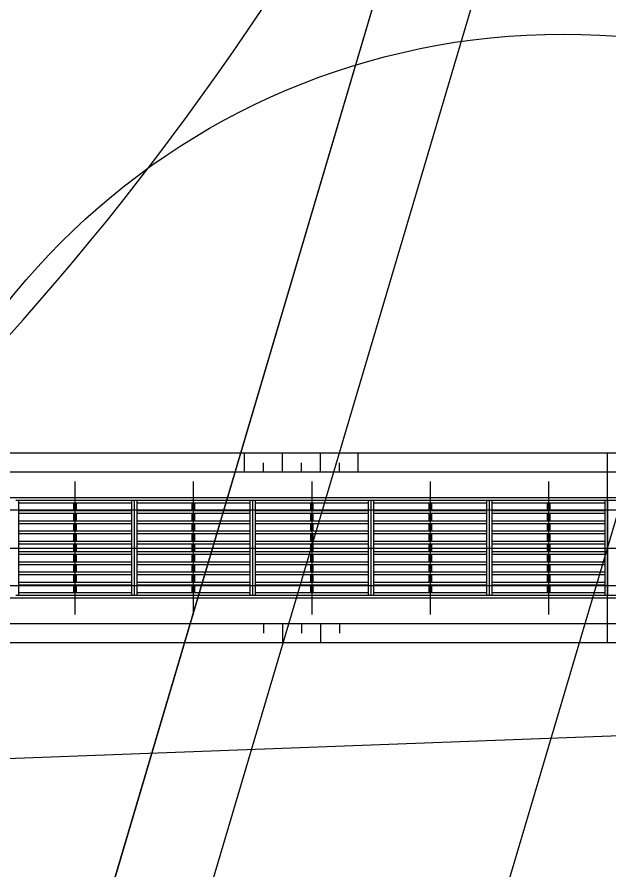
# Model space of a CAD drawing. Extents: x -510185 to -506993, y -1126306 to -1123642.
# Drawn here: x -509946.875 to -509943.75, y -1125306.563 to -1125302.064 of the extents above; entities that cross this region are included whole.
import ezdxf

# ---------------------------------------------------------------- set-up
doc = ezdxf.new("R2010")
doc.units = 0
for name, color, linetype in [('návrh', 7, 'Continuous'), ('parcelni hranice', 7, 'Continuous'), ('u_cesta19', 7, 'Continuous'), ('u_osa19', 7, 'Continuous')]:
    doc.layers.add(name, color=color, linetype=linetype)

msp = doc.modelspace()

# ---------------------------------------------------------------- linework, layer by layer
at = {"layer": 'návrh'}
for radius in [7.5, 3.75]:
    msp.add_circle((-509943.9921, -1125305.9038), radius, dxfattribs=at)
at = {"layer": 'parcelni hranice'}
msp.add_line((-509933.08, -1125305.46), (-509960.43, -1125306.48), dxfattribs=at)
at = {"layer": 'u_cesta19'}
for p, q in [((-509936.0324, -1125304.3647), (-509951.4824, -1125304.3647)), ((-509945.6738, -1125304.4647), (-509945.6738, -1125304.3647)), ((-509945.4738, -1125304.4647), (-509945.4738, -1125304.3647)), ((-509945.2738, -1125304.4647), (-509945.2738, -1125304.3647)), ((-509945.0738, -1125304.4647), (-509945.0738, -1125304.3647)), ((-509943.7574, -1125305.3647), (-509943.7574, -1125304.3647)), ((-509945.5738, -1125304.4647), (-509945.5738, -1125304.4147)), ((-509945.3738, -1125304.4647), (-509945.3738, -1125304.4147)), ((-509945.1738, -1125304.4647), (-509945.1738, -1125304.4147)), ((-509936.0324, -1125304.4647), (-509951.4824, -1125304.4647)), ((-509946.5699, -1125304.5147), (-509946.5699, -1125305.2147)), ((-509945.9449, -1125304.5147), (-509945.9449, -1125305.2147)), ((-509945.3199, -1125304.5147), (-509945.3199, -1125305.2147)), ((-509944.6949, -1125304.5147), (-509944.6949, -1125305.2147)), ((-509944.0699, -1125304.5147), (-509944.0699, -1125305.2147)), ((-509935.6324, -1125304.5997), (-509951.8824, -1125304.5997)), ((-509946.2574, -1125304.6147), (-509946.8824, -1125304.6147)), ((-509946.8684, -1125304.6147), (-509946.8684, -1125305.1147)), ((-509946.2714, -1125304.6287), (-509946.8684, -1125304.6287)), ((-509946.5769, -1125304.6287), (-509946.5769, -1125304.6687)), ((-509946.5629, -1125304.6287), (-509946.5629, -1125304.6687)), ((-509946.2714, -1125304.6147), (-509946.2714, -1125305.1147)), ((-509946.2574, -1125304.6147), (-509946.2574, -1125305.1147)), ((-509946.2574, -1125304.6147), (-509946.2574, -1125305.1147)), ((-509945.6324, -1125304.6147), (-509946.2574, -1125304.6147)), ((-509946.2434, -1125304.6147), (-509946.2434, -1125305.1147)), ((-509945.6464, -1125304.6287), (-509946.2434, -1125304.6287)), ((-509945.9519, -1125304.6287), (-509945.9519, -1125304.6687)), ((-509945.9379, -1125304.6287), (-509945.9379, -1125304.6687)), ((-509945.6464, -1125304.6147), (-509945.6464, -1125305.1147)), ((-509945.6324, -1125304.6147), (-509945.6324, -1125305.1147)), ((-509945.6324, -1125304.6147), (-509945.6324, -1125305.1147)), ((-509945.0074, -1125304.6147), (-509945.6324, -1125304.6147)), ((-509945.6184, -1125304.6147), (-509945.6184, -1125305.1147)), ((-509945.0214, -1125304.6287), (-509945.6184, -1125304.6287)), ((-509945.3269, -1125304.6287), (-509945.3269, -1125304.6687)), ((-509945.3129, -1125304.6287), (-509945.3129, -1125304.6687)), ((-509945.0214, -1125304.6147), (-509945.0214, -1125305.1147)), ((-509945.0074, -1125304.6147), (-509945.0074, -1125305.1147)), ((-509945.0074, -1125304.6147), (-509945.0074, -1125305.1147)), ((-509944.3824, -1125304.6147), (-509945.0074, -1125304.6147)), ((-509944.9934, -1125304.6147), (-509944.9934, -1125305.1147)), ((-509944.3964, -1125304.6287), (-509944.9934, -1125304.6287)), ((-509944.7019, -1125304.6287), (-509944.7019, -1125304.6687)), ((-509944.6879, -1125304.6287), (-509944.6879, -1125304.6687)), ((-509944.3964, -1125304.6147), (-509944.3964, -1125305.1147)), ((-509944.3824, -1125304.6147), (-509944.3824, -1125305.1147)), ((-509944.3824, -1125304.6147), (-509944.3824, -1125305.1147)), ((-509943.7574, -1125304.6147), (-509944.3824, -1125304.6147)), ((-509944.3684, -1125304.6147), (-509944.3684, -1125305.1147)), ((-509943.7714, -1125304.6287), (-509944.3684, -1125304.6287)), ((-509944.0769, -1125304.6287), (-509944.0769, -1125304.6687)), ((-509944.0629, -1125304.6287), (-509944.0629, -1125304.6687)), ((-509943.7714, -1125304.6147), (-509943.7714, -1125305.1147)), ((-509943.7574, -1125304.6147), (-509943.7574, -1125305.1147)), ((-509943.7574, -1125304.6147), (-509943.7574, -1125305.1147)), ((-509943.1324, -1125304.6147), (-509943.7574, -1125304.6147)), ((-509935.6324, -1125304.6647), (-509951.8824, -1125304.6647)), ((-509946.2714, -1125304.6687), (-509946.8684, -1125304.6687)), ((-509946.2714, -1125304.6827), (-509946.8684, -1125304.6827)), ((-509946.5769, -1125304.6827), (-509946.5769, -1125304.7227)), ((-509946.5629, -1125304.6827), (-509946.5629, -1125304.7227)), ((-509945.6464, -1125304.6687), (-509946.2434, -1125304.6687)), ((-509945.6464, -1125304.6827), (-509946.2434, -1125304.6827)), ((-509945.9519, -1125304.6827), (-509945.9519, -1125304.7227)), ((-509945.9379, -1125304.6827), (-509945.9379, -1125304.7227)), ((-509945.0214, -1125304.6687), (-509945.6184, -1125304.6687)), ((-509945.0214, -1125304.6827), (-509945.6184, -1125304.6827)), ((-509945.3269, -1125304.6827), (-509945.3269, -1125304.7227)), ((-509945.3129, -1125304.6827), (-509945.3129, -1125304.7227)), ((-509944.3964, -1125304.6687), (-509944.9934, -1125304.6687)), ((-509944.3964, -1125304.6827), (-509944.9934, -1125304.6827)), ((-509944.7019, -1125304.6827), (-509944.7019, -1125304.7227)), ((-509944.6879, -1125304.6827), (-509944.6879, -1125304.7227)), ((-509943.7714, -1125304.6687), (-509944.3684, -1125304.6687)), ((-509943.7714, -1125304.6827), (-509944.3684, -1125304.6827)), ((-509944.0769, -1125304.6827), (-509944.0769, -1125304.7227)), ((-509944.0629, -1125304.6827), (-509944.0629, -1125304.7227)), ((-509946.2714, -1125304.7227), (-509946.8684, -1125304.7227)), ((-509945.6464, -1125304.7227), (-509946.2434, -1125304.7227)), ((-509945.0214, -1125304.7227), (-509945.6184, -1125304.7227)), ((-509944.3964, -1125304.7227), (-509944.9934, -1125304.7227)), ((-509943.7714, -1125304.7227), (-509944.3684, -1125304.7227)), ((-509946.2714, -1125304.7367), (-509946.8684, -1125304.7367)), ((-509946.5769, -1125304.7367), (-509946.5769, -1125304.7767)), ((-509946.5629, -1125304.7367), (-509946.5629, -1125304.7767)), ((-509945.6464, -1125304.7367), (-509946.2434, -1125304.7367)), ((-509945.9519, -1125304.7367), (-509945.9519, -1125304.7767)), ((-509945.9379, -1125304.7367), (-509945.9379, -1125304.7767)), ((-509945.0214, -1125304.7367), (-509945.6184, -1125304.7367)), ((-509945.3269, -1125304.7367), (-509945.3269, -1125304.7767)), ((-509945.3129, -1125304.7367), (-509945.3129, -1125304.7767)), ((-509944.3964, -1125304.7367), (-509944.9934, -1125304.7367)), ((-509944.7019, -1125304.7367), (-509944.7019, -1125304.7767)), ((-509944.6879, -1125304.7367), (-509944.6879, -1125304.7767)), ((-509943.7714, -1125304.7367), (-509944.3684, -1125304.7367)), ((-509944.0769, -1125304.7367), (-509944.0769, -1125304.7767)), ((-509944.0629, -1125304.7367), (-509944.0629, -1125304.7767)), ((-509946.2714, -1125304.7767), (-509946.8684, -1125304.7767)), ((-509946.2714, -1125304.7907), (-509946.8684, -1125304.7907)), ((-509946.5769, -1125304.7907), (-509946.5769, -1125304.8307)), ((-509946.5629, -1125304.7907), (-509946.5629, -1125304.8307)), ((-509945.6464, -1125304.7767), (-509946.2434, -1125304.7767)), ((-509945.6464, -1125304.7907), (-509946.2434, -1125304.7907)), ((-509945.9519, -1125304.7907), (-509945.9519, -1125304.8307)), ((-509945.9379, -1125304.7907), (-509945.9379, -1125304.8307)), ((-509945.0214, -1125304.7767), (-509945.6184, -1125304.7767)), ((-509945.0214, -1125304.7907), (-509945.6184, -1125304.7907)), ((-509945.3269, -1125304.7907), (-509945.3269, -1125304.8307)), ((-509945.3129, -1125304.7907), (-509945.3129, -1125304.8307)), ((-509944.3964, -1125304.7767), (-509944.9934, -1125304.7767)), ((-509944.3964, -1125304.7907), (-509944.9934, -1125304.7907)), ((-509944.7019, -1125304.7907), (-509944.7019, -1125304.8307)), ((-509944.6879, -1125304.7907), (-509944.6879, -1125304.8307)), ((-509943.7714, -1125304.7767), (-509944.3684, -1125304.7767)), ((-509943.7714, -1125304.7907), (-509944.3684, -1125304.7907)), ((-509944.0769, -1125304.7907), (-509944.0769, -1125304.8307)), ((-509944.0629, -1125304.7907), (-509944.0629, -1125304.8307)), ((-509946.2714, -1125304.8307), (-509946.8684, -1125304.8307)), ((-509946.2714, -1125304.8447), (-509946.8684, -1125304.8447)), ((-509946.5769, -1125304.8447), (-509946.5769, -1125304.8847)), ((-509946.5629, -1125304.8447), (-509946.5629, -1125304.8847)), ((-509945.6464, -1125304.8307), (-509946.2434, -1125304.8307)), ((-509945.6464, -1125304.8447), (-509946.2434, -1125304.8447)), ((-509945.9519, -1125304.8447), (-509945.9519, -1125304.8847)), ((-509945.9379, -1125304.8447), (-509945.9379, -1125304.8847)), ((-509945.0214, -1125304.8307), (-509945.6184, -1125304.8307)), ((-509945.0214, -1125304.8447), (-509945.6184, -1125304.8447)), ((-509945.3269, -1125304.8447), (-509945.3269, -1125304.8847)), ((-509945.3129, -1125304.8447), (-509945.3129, -1125304.8847)), ((-509944.3964, -1125304.8307), (-509944.9934, -1125304.8307)), ((-509944.3964, -1125304.8447), (-509944.9934, -1125304.8447)), ((-509944.7019, -1125304.8447), (-509944.7019, -1125304.8847)), ((-509944.6879, -1125304.8447), (-509944.6879, -1125304.8847)), ((-509943.7714, -1125304.8307), (-509944.3684, -1125304.8307)), ((-509943.7714, -1125304.8447), (-509944.3684, -1125304.8447)), ((-509944.0769, -1125304.8447), (-509944.0769, -1125304.8847)), ((-509944.0629, -1125304.8447), (-509944.0629, -1125304.8847)), ((-509952.0824, -1125304.8647), (-509935.4324, -1125304.8647)), ((-509946.2714, -1125304.8847), (-509946.8684, -1125304.8847)), ((-509946.2714, -1125304.8987), (-509946.8684, -1125304.8987)), ((-509946.5769, -1125304.8987), (-509946.5769, -1125304.9387)), ((-509946.5629, -1125304.8987), (-509946.5629, -1125304.9387)), ((-509945.6464, -1125304.8847), (-509946.2434, -1125304.8847)), ((-509945.6464, -1125304.8987), (-509946.2434, -1125304.8987)), ((-509945.9519, -1125304.8987), (-509945.9519, -1125304.9387)), ((-509945.9379, -1125304.8987), (-509945.9379, -1125304.9387)), ((-509945.0214, -1125304.8847), (-509945.6184, -1125304.8847)), ((-509945.0214, -1125304.8987), (-509945.6184, -1125304.8987)), ((-509945.3269, -1125304.8987), (-509945.3269, -1125304.9387)), ((-509945.3129, -1125304.8987), (-509945.3129, -1125304.9387)), ((-509944.3964, -1125304.8847), (-509944.9934, -1125304.8847)), ((-509944.3964, -1125304.8987), (-509944.9934, -1125304.8987)), ((-509944.7019, -1125304.8987), (-509944.7019, -1125304.9387)), ((-509944.6879, -1125304.8987), (-509944.6879, -1125304.9387)), ((-509943.7714, -1125304.8847), (-509944.3684, -1125304.8847)), ((-509943.7714, -1125304.8987), (-509944.3684, -1125304.8987)), ((-509944.0769, -1125304.8987), (-509944.0769, -1125304.9387)), ((-509944.0629, -1125304.8987), (-509944.0629, -1125304.9387)), ((-509946.2714, -1125304.9387), (-509946.8684, -1125304.9387)), ((-509946.2714, -1125304.9527), (-509946.8684, -1125304.9527)), ((-509946.5769, -1125304.9527), (-509946.5769, -1125304.9927)), ((-509946.5629, -1125304.9527), (-509946.5629, -1125304.9927)), ((-509945.6464, -1125304.9387), (-509946.2434, -1125304.9387)), ((-509945.6464, -1125304.9527), (-509946.2434, -1125304.9527)), ((-509945.9519, -1125304.9527), (-509945.9519, -1125304.9927)), ((-509945.9379, -1125304.9527), (-509945.9379, -1125304.9927)), ((-509945.0214, -1125304.9387), (-509945.6184, -1125304.9387)), ((-509945.0214, -1125304.9527), (-509945.6184, -1125304.9527)), ((-509945.3269, -1125304.9527), (-509945.3269, -1125304.9927)), ((-509945.3129, -1125304.9527), (-509945.3129, -1125304.9927)), ((-509944.3964, -1125304.9387), (-509944.9934, -1125304.9387)), ((-509944.3964, -1125304.9527), (-509944.9934, -1125304.9527)), ((-509944.7019, -1125304.9527), (-509944.7019, -1125304.9927)), ((-509944.6879, -1125304.9527), (-509944.6879, -1125304.9927)), ((-509943.7714, -1125304.9387), (-509944.3684, -1125304.9387)), ((-509943.7714, -1125304.9527), (-509944.3684, -1125304.9527)), ((-509944.0769, -1125304.9527), (-509944.0769, -1125304.9927)), ((-509944.0629, -1125304.9527), (-509944.0629, -1125304.9927)), ((-509946.2714, -1125304.9927), (-509946.8684, -1125304.9927)), ((-509945.6464, -1125304.9927), (-509946.2434, -1125304.9927)), ((-509945.0214, -1125304.9927), (-509945.6184, -1125304.9927)), ((-509944.3964, -1125304.9927), (-509944.9934, -1125304.9927)), ((-509943.7714, -1125304.9927), (-509944.3684, -1125304.9927)), ((-509946.2714, -1125305.0067), (-509946.8684, -1125305.0067)), ((-509946.5769, -1125305.0067), (-509946.5769, -1125305.0467)), ((-509946.5629, -1125305.0067), (-509946.5629, -1125305.0467)), ((-509945.6464, -1125305.0067), (-509946.2434, -1125305.0067)), ((-509945.9519, -1125305.0067), (-509945.9519, -1125305.0467)), ((-509945.9379, -1125305.0067), (-509945.9379, -1125305.0467)), ((-509945.0214, -1125305.0067), (-509945.6184, -1125305.0067)), ((-509945.3269, -1125305.0067), (-509945.3269, -1125305.0467)), ((-509945.3129, -1125305.0067), (-509945.3129, -1125305.0467)), ((-509944.3964, -1125305.0067), (-509944.9934, -1125305.0067)), ((-509944.7019, -1125305.0067), (-509944.7019, -1125305.0467)), ((-509944.6879, -1125305.0067), (-509944.6879, -1125305.0467)), ((-509943.7714, -1125305.0067), (-509944.3684, -1125305.0067)), ((-509944.0769, -1125305.0067), (-509944.0769, -1125305.0467)), ((-509944.0629, -1125305.0067), (-509944.0629, -1125305.0467)), ((-509935.6324, -1125305.0647), (-509951.8824, -1125305.0647)), ((-509946.2714, -1125305.0467), (-509946.8684, -1125305.0467)), ((-509946.2714, -1125305.0607), (-509946.8684, -1125305.0607)), ((-509946.5769, -1125305.0607), (-509946.5769, -1125305.1007)), ((-509946.5629, -1125305.0607), (-509946.5629, -1125305.1007)), ((-509945.6464, -1125305.0467), (-509946.2434, -1125305.0467)), ((-509945.6464, -1125305.0607), (-509946.2434, -1125305.0607)), ((-509945.9519, -1125305.0607), (-509945.9519, -1125305.1007)), ((-509945.9379, -1125305.0607), (-509945.9379, -1125305.1007)), ((-509945.0214, -1125305.0467), (-509945.6184, -1125305.0467)), ((-509945.0214, -1125305.0607), (-509945.6184, -1125305.0607)), ((-509945.3269, -1125305.0607), (-509945.3269, -1125305.1007)), ((-509945.3129, -1125305.0607), (-509945.3129, -1125305.1007)), ((-509944.3964, -1125305.0467), (-509944.9934, -1125305.0467)), ((-509944.3964, -1125305.0607), (-509944.9934, -1125305.0607)), ((-509944.7019, -1125305.0607), (-509944.7019, -1125305.1007)), ((-509944.6879, -1125305.0607), (-509944.6879, -1125305.1007)), ((-509943.7714, -1125305.0467), (-509944.3684, -1125305.0467)), ((-509943.7714, -1125305.0607), (-509944.3684, -1125305.0607)), ((-509944.0769, -1125305.0607), (-509944.0769, -1125305.1007)), ((-509944.0629, -1125305.0607), (-509944.0629, -1125305.1007)), ((-509935.6324, -1125305.1297), (-509951.8824, -1125305.1297)), ((-509946.2574, -1125305.1147), (-509946.8824, -1125305.1147)), ((-509946.2714, -1125305.1007), (-509946.8684, -1125305.1007)), ((-509945.6324, -1125305.1147), (-509946.2574, -1125305.1147)), ((-509945.6464, -1125305.1007), (-509946.2434, -1125305.1007)), ((-509945.0074, -1125305.1147), (-509945.6324, -1125305.1147)), ((-509945.0214, -1125305.1007), (-509945.6184, -1125305.1007)), ((-509944.3824, -1125305.1147), (-509945.0074, -1125305.1147)), ((-509944.3964, -1125305.1007), (-509944.9934, -1125305.1007)), ((-509943.7574, -1125305.1147), (-509944.3824, -1125305.1147)), ((-509943.7714, -1125305.1007), (-509944.3684, -1125305.1007)), ((-509943.1324, -1125305.1147), (-509943.7574, -1125305.1147)), ((-509936.0324, -1125305.2647), (-509951.4824, -1125305.2647)), ((-509945.5738, -1125305.2647), (-509945.5738, -1125305.3147)), ((-509945.4738, -1125305.2647), (-509945.4738, -1125305.3647)), ((-509945.3738, -1125305.2647), (-509945.3738, -1125305.3147)), ((-509945.2738, -1125305.2647), (-509945.2738, -1125305.3647)), ((-509945.1738, -1125305.2647), (-509945.1738, -1125305.3147)), ((-509936.0324, -1125305.3647), (-509951.4824, -1125305.3647))]:
    msp.add_line(p, q, dxfattribs=at)
for points in [[(-509947.0268, -1125308.8562), (-509944.425, -1125300.0804), (-509943.185, -1125296.6288), (-509941.5375, -1125293.2886), (-509939.5229, -1125290.1562), (-509937.1668, -1125287.2718), (-509934.5404, -1125284.7119), (-509931.4494, -1125282.0233)], [(-509946.9086, -1125308.4577), (-509944.425, -1125300.0804), (-509943.185, -1125296.6288), (-509941.5375, -1125293.2886), (-509939.5229, -1125290.1562), (-509937.1668, -1125287.2718), (-509934.5404, -1125284.7119), (-509931.4494, -1125282.0233)], [(-509946.514, -1125308.8855), (-509943.9497, -1125300.2361), (-509942.7241, -1125296.8245), (-509941.1017, -1125293.5352), (-509939.1177, -1125290.4505), (-509936.7975, -1125287.61), (-509934.2015, -1125285.0798), (-509931.1228, -1125282.4019)]]:
    msp.add_lwpolyline(points, dxfattribs=at)
msp.add_arc((-509958.0737, -1125293.7162), 15, 273.44781, 341.45863, dxfattribs=at)
at = {"layer": 'u_osa19'}
msp.add_lwpolyline([(-509944.9911, -1125309.0262), (-509942.5236, -1125300.7033), (-509941.3412, -1125297.4118), (-509939.7941, -1125294.2751), (-509937.9021, -1125291.3335), (-509935.6896, -1125288.6248), (-509933.185, -1125286.1837), (-509930.1431, -1125283.5378), (-509928.2585, -1125281.926)], dxfattribs=at)
msp.add_lwpolyline([(-509944.9911, -1125309.0262), (-509942.5236, -1125300.7033), (-509941.3412, -1125297.4118), (-509939.7941, -1125294.2751), (-509937.9021, -1125291.3335), (-509935.6896, -1125288.6248), (-509933.185, -1125286.1837), (-509930.1431, -1125283.5378), (-509928.2585, -1125281.926)], dxfattribs=at)

doc.saveas('drawing.dxf')
